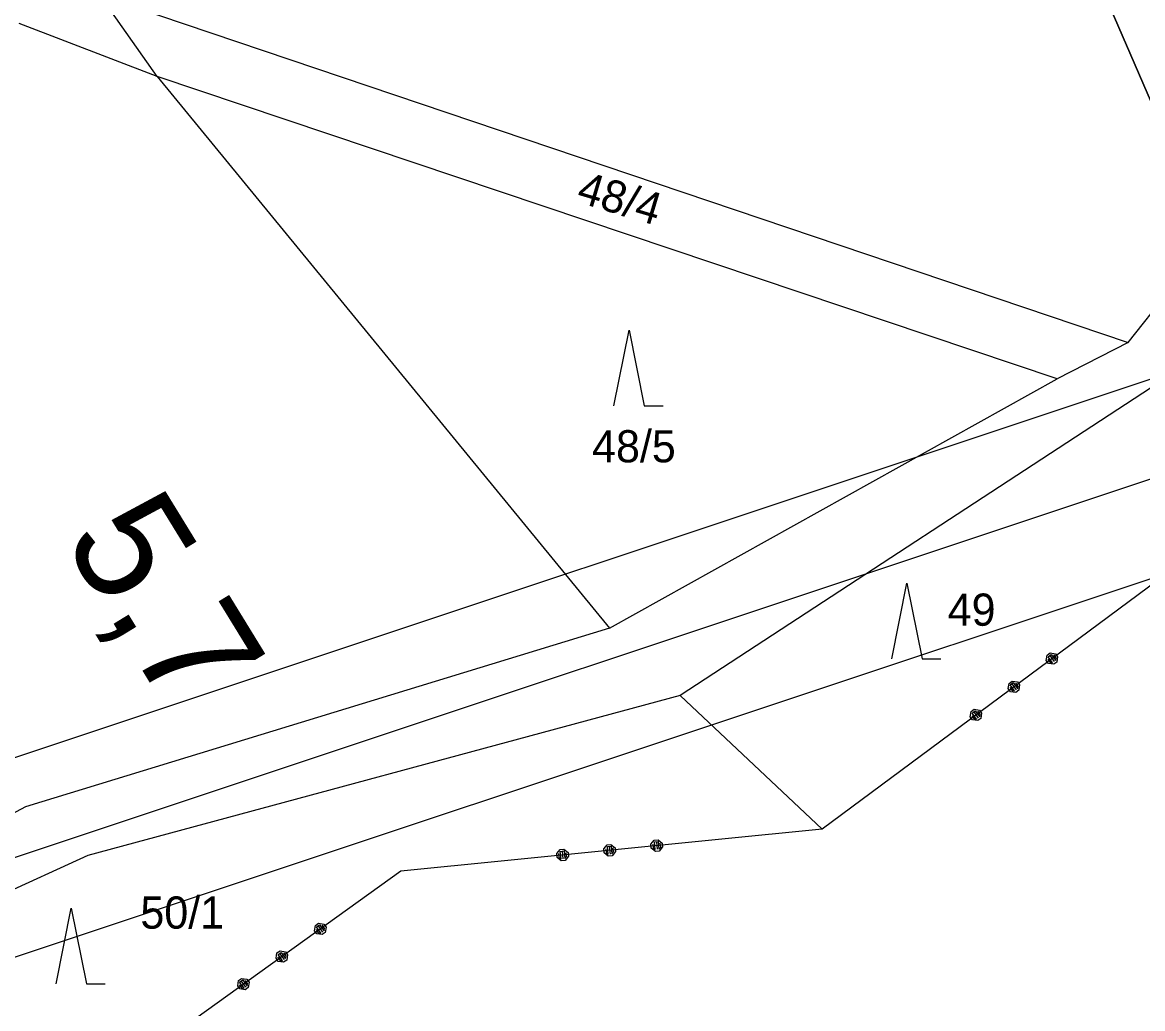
# Model space of a CAD drawing. Extents: x -866656 to -858817, y -1041816 to -1038653.
# Drawn here: x -864644.2 to -864585, y -1041325.9 to -1041273.8 of the extents above; entities that cross this region are included whole.
import ezdxf

# ---------------------------------------------------------------- set-up
doc = ezdxf.new("R2010")
doc.units = 0
for name, color, linetype in [('tisk ramy', 7, 'Continuous'), ('Vrstva 1', 7, 'Continuous'), ('Vrstva 3', 7, 'Continuous'), ('Vrstva 7', 7, 'Continuous')]:
    doc.layers.add(name, color=color, linetype=linetype)

msp = doc.modelspace()

# ---------------------------------------------------------------- linework, layer by layer
at = {"layer": 'tisk ramy'}
for points in [[(-865211.136, -1040527.276), (-864800.251, -1041477.223), (-864546.014, -1041367.257), (-864956.899, -1040417.31)], [(-864956.899, -1040417.31), (-864546.014, -1041367.257), (-864800.251, -1041477.223), (-865211.136, -1040527.276)], [(-864678.843, -1041637.084), (-863881.875, -1041371.706), (-863975.703, -1041089.927), (-864772.671, -1041355.305)], [(-863888.199, -1041368.542), (-864675.679, -1041630.76), (-864766.347, -1041358.469), (-863978.867, -1041096.25)], [(-864672.518, -1041624.443), (-864089.016, -1041430.146), (-864176.529, -1041167.333), (-864760.03, -1041361.63)]]:
    msp.add_lwpolyline(points, close=True, dxfattribs=at)
at = {"layer": 'Vrstva 1'}
for p, q in [((-864640.13, -1041272.41), (-864585.8, -1041290.74)), ((-864637.12, -1041276.7), (-864640.13, -1041272.41)), ((-864585.8, -1041290.74), (-864572.38, -1041273.79)), ((-864637.12, -1041276.7), (-864644.41, -1041273.89)), ((-864589.56, -1041292.67), (-864637.12, -1041276.7)), ((-864637.12, -1041276.7), (-864613.21, -1041305.83)), ((-864612.98, -1041294.1), (-864612.18, -1041290.1)), ((-864612.18, -1041290.1), (-864611.38, -1041294.1)), ((-864580.81, -1041290.66), (-864609.48, -1041309.4)), ((-864585.8, -1041290.74), (-864589.56, -1041292.67)), ((-864613.21, -1041305.83), (-864589.56, -1041292.67)), ((-864611.38, -1041294.1), (-864610.38, -1041294.1)), ((-864598.3, -1041307.46), (-864597.5, -1041303.46)), ((-864597.5, -1041303.46), (-864596.7, -1041307.46)), ((-864613.21, -1041305.83), (-864644.07, -1041315.28)), ((-864596.7, -1041307.46), (-864595.7, -1041307.46)), ((-864609.48, -1041309.4), (-864640.78, -1041317.84)), ((-864609.48, -1041309.4), (-864601.98, -1041316.45)), ((-864644.07, -1041315.28), (-864653.43, -1041320.27)), ((-864640.78, -1041317.84), (-864652.13, -1041323.03)), ((-864642.46, -1041324.62), (-864641.66, -1041320.62)), ((-864641.66, -1041320.62), (-864640.86, -1041324.62)), ((-864640.86, -1041324.62), (-864639.86, -1041324.62))]:
    msp.add_line(p, q, dxfattribs=at)
at = {"layer": 'Vrstva 3'}
for p, q in [((-864581.55, -1041301.3), (-864601.98, -1041316.45)), ((-864581.55, -1041301.3), (-864601.98, -1041316.45)), ((-864590.137, -1041307.543), (-864590.096, -1041307.264)), ((-864590.137, -1041307.543), (-864590.096, -1041307.264)), ((-864590.018, -1041307.704), (-864590.137, -1041307.543)), ((-864590.018, -1041307.704), (-864590.137, -1041307.543)), ((-864590.096, -1041307.264), (-864589.935, -1041307.144)), ((-864590.096, -1041307.264), (-864589.935, -1041307.144)), ((-864590.057, -1041307.484), (-864589.938, -1041307.644)), ((-864590.057, -1041307.484), (-864589.938, -1041307.644)), ((-864590.036, -1041307.344), (-864589.876, -1041307.225)), ((-864590.036, -1041307.344), (-864589.876, -1041307.225)), ((-864589.798, -1041307.665), (-864590.036, -1041307.344)), ((-864589.798, -1041307.665), (-864590.036, -1041307.344)), ((-864589.956, -1041307.284), (-864589.718, -1041307.606)), ((-864589.956, -1041307.284), (-864589.718, -1041307.606)), ((-864589.935, -1041307.144), (-864589.655, -1041307.186)), ((-864589.935, -1041307.144), (-864589.655, -1041307.186)), ((-864589.876, -1041307.225), (-864589.637, -1041307.546)), ((-864589.876, -1041307.225), (-864589.637, -1041307.546)), ((-864589.617, -1041307.406), (-864589.736, -1041307.245)), ((-864589.617, -1041307.406), (-864589.736, -1041307.245)), ((-864589.655, -1041307.186), (-864589.536, -1041307.347)), ((-864589.655, -1041307.186), (-864589.536, -1041307.347)), ((-864589.637, -1041307.546), (-864589.617, -1041307.406)), ((-864589.637, -1041307.546), (-864589.617, -1041307.406)), ((-864589.536, -1041307.347), (-864589.578, -1041307.626)), ((-864589.536, -1041307.347), (-864589.578, -1041307.626)), ((-864589.738, -1041307.745), (-864590.018, -1041307.704)), ((-864589.738, -1041307.745), (-864590.018, -1041307.704)), ((-864589.938, -1041307.644), (-864589.798, -1041307.665)), ((-864589.938, -1041307.644), (-864589.798, -1041307.665)), ((-864589.578, -1041307.626), (-864589.738, -1041307.745)), ((-864589.578, -1041307.626), (-864589.738, -1041307.745)), ((-864592.145, -1041309.032), (-864592.104, -1041308.753)), ((-864592.145, -1041309.032), (-864592.104, -1041308.753)), ((-864592.104, -1041308.753), (-864591.943, -1041308.634)), ((-864592.104, -1041308.753), (-864591.943, -1041308.634)), ((-864592.044, -1041308.833), (-864591.884, -1041308.714)), ((-864592.044, -1041308.833), (-864591.884, -1041308.714)), ((-864591.964, -1041308.773), (-864591.726, -1041309.095)), ((-864591.964, -1041308.773), (-864591.726, -1041309.095)), ((-864591.943, -1041308.634), (-864591.663, -1041308.675)), ((-864591.943, -1041308.634), (-864591.663, -1041308.675)), ((-864591.884, -1041308.714), (-864591.645, -1041309.035)), ((-864591.884, -1041308.714), (-864591.645, -1041309.035)), ((-864591.625, -1041308.895), (-864591.744, -1041308.735)), ((-864591.625, -1041308.895), (-864591.744, -1041308.735)), ((-864591.663, -1041308.675), (-864591.544, -1041308.836)), ((-864591.663, -1041308.675), (-864591.544, -1041308.836)), ((-864592.026, -1041309.193), (-864592.145, -1041309.032)), ((-864592.026, -1041309.193), (-864592.145, -1041309.032)), ((-864592.065, -1041308.973), (-864591.946, -1041309.134)), ((-864592.065, -1041308.973), (-864591.946, -1041309.134)), ((-864591.806, -1041309.154), (-864592.044, -1041308.833)), ((-864591.806, -1041309.154), (-864592.044, -1041308.833)), ((-864591.746, -1041309.235), (-864592.026, -1041309.193)), ((-864591.746, -1041309.235), (-864592.026, -1041309.193)), ((-864591.946, -1041309.134), (-864591.806, -1041309.154)), ((-864591.946, -1041309.134), (-864591.806, -1041309.154)), ((-864591.586, -1041309.115), (-864591.746, -1041309.235)), ((-864591.586, -1041309.115), (-864591.746, -1041309.235)), ((-864591.645, -1041309.035), (-864591.625, -1041308.895)), ((-864591.645, -1041309.035), (-864591.625, -1041308.895)), ((-864591.544, -1041308.836), (-864591.586, -1041309.115)), ((-864591.544, -1041308.836), (-864591.586, -1041309.115)), ((-864594.153, -1041310.522), (-864594.112, -1041310.242)), ((-864594.153, -1041310.522), (-864594.112, -1041310.242)), ((-864594.034, -1041310.682), (-864594.153, -1041310.522)), ((-864594.034, -1041310.682), (-864594.153, -1041310.522)), ((-864594.112, -1041310.242), (-864593.951, -1041310.123)), ((-864594.112, -1041310.242), (-864593.951, -1041310.123)), ((-864594.073, -1041310.462), (-864593.954, -1041310.623)), ((-864594.073, -1041310.462), (-864593.954, -1041310.623)), ((-864594.052, -1041310.322), (-864593.892, -1041310.203)), ((-864594.052, -1041310.322), (-864593.892, -1041310.203)), ((-864593.814, -1041310.643), (-864594.052, -1041310.322)), ((-864593.814, -1041310.643), (-864594.052, -1041310.322)), ((-864593.972, -1041310.263), (-864593.734, -1041310.584)), ((-864593.972, -1041310.263), (-864593.734, -1041310.584)), ((-864593.951, -1041310.123), (-864593.672, -1041310.164)), ((-864593.951, -1041310.123), (-864593.672, -1041310.164)), ((-864593.892, -1041310.203), (-864593.653, -1041310.524)), ((-864593.892, -1041310.203), (-864593.653, -1041310.524)), ((-864593.633, -1041310.384), (-864593.752, -1041310.224)), ((-864593.633, -1041310.384), (-864593.752, -1041310.224)), ((-864593.672, -1041310.164), (-864593.552, -1041310.325)), ((-864593.672, -1041310.164), (-864593.552, -1041310.325)), ((-864593.653, -1041310.524), (-864593.633, -1041310.384)), ((-864593.653, -1041310.524), (-864593.633, -1041310.384)), ((-864593.552, -1041310.325), (-864593.594, -1041310.605)), ((-864593.552, -1041310.325), (-864593.594, -1041310.605)), ((-864593.755, -1041310.724), (-864594.034, -1041310.682)), ((-864593.755, -1041310.724), (-864594.034, -1041310.682)), ((-864593.954, -1041310.623), (-864593.814, -1041310.643)), ((-864593.954, -1041310.623), (-864593.814, -1041310.643)), ((-864593.594, -1041310.605), (-864593.755, -1041310.724)), ((-864593.594, -1041310.605), (-864593.755, -1041310.724)), ((-864601.98, -1041316.45), (-864624.24, -1041318.67)), ((-864601.98, -1041316.45), (-864624.24, -1041318.67)), ((-864611.03, -1041317.252), (-864610.851, -1041317.033)), ((-864611.03, -1041317.252), (-864610.851, -1041317.033)), ((-864610.851, -1041317.033), (-864610.652, -1041317.013)), ((-864610.851, -1041317.033), (-864610.652, -1041317.013)), ((-864610.652, -1041317.013), (-864610.433, -1041317.192)), ((-864610.652, -1041317.013), (-864610.433, -1041317.192)), ((-864616.005, -1041317.748), (-864615.826, -1041317.529)), ((-864616.005, -1041317.748), (-864615.826, -1041317.529)), ((-864615.826, -1041317.529), (-864615.627, -1041317.509)), ((-864615.826, -1041317.529), (-864615.627, -1041317.509)), ((-864615.816, -1041317.628), (-864615.617, -1041317.609)), ((-864615.816, -1041317.628), (-864615.617, -1041317.609)), ((-864615.776, -1041318.026), (-864615.816, -1041317.628)), ((-864615.776, -1041318.026), (-864615.816, -1041317.628)), ((-864615.717, -1041317.619), (-864615.677, -1041318.017)), ((-864615.717, -1041317.619), (-864615.677, -1041318.017)), ((-864615.627, -1041317.509), (-864615.408, -1041317.688)), ((-864615.627, -1041317.509), (-864615.408, -1041317.688)), ((-864615.617, -1041317.609), (-864615.577, -1041318.007)), ((-864615.617, -1041317.609), (-864615.577, -1041318.007)), ((-864613.517, -1041317.5), (-864613.338, -1041317.281)), ((-864613.517, -1041317.5), (-864613.338, -1041317.281)), ((-864613.498, -1041317.699), (-864613.517, -1041317.5)), ((-864613.498, -1041317.699), (-864613.517, -1041317.5)), ((-864613.418, -1041317.49), (-864613.398, -1041317.689)), ((-864613.418, -1041317.49), (-864613.398, -1041317.689)), ((-864613.338, -1041317.281), (-864613.139, -1041317.261)), ((-864613.338, -1041317.281), (-864613.139, -1041317.261)), ((-864613.328, -1041317.38), (-864613.129, -1041317.36)), ((-864613.328, -1041317.38), (-864613.129, -1041317.36)), ((-864613.289, -1041317.778), (-864613.328, -1041317.38)), ((-864613.289, -1041317.778), (-864613.328, -1041317.38)), ((-864613.229, -1041317.37), (-864613.189, -1041317.768)), ((-864613.229, -1041317.37), (-864613.189, -1041317.768)), ((-864613.139, -1041317.261), (-864612.92, -1041317.44)), ((-864613.139, -1041317.261), (-864612.92, -1041317.44)), ((-864613.129, -1041317.36), (-864613.09, -1041317.759)), ((-864613.129, -1041317.36), (-864613.09, -1041317.759)), ((-864613.09, -1041317.759), (-864613, -1041317.649)), ((-864613.09, -1041317.759), (-864613, -1041317.649)), ((-864612.901, -1041317.639), (-864613.08, -1041317.858)), ((-864612.901, -1041317.639), (-864613.08, -1041317.858)), ((-864613, -1041317.649), (-864613.02, -1041317.45)), ((-864613, -1041317.649), (-864613.02, -1041317.45)), ((-864612.92, -1041317.44), (-864612.901, -1041317.639)), ((-864612.92, -1041317.44), (-864612.901, -1041317.639)), ((-864611.01, -1041317.451), (-864611.03, -1041317.252)), ((-864611.01, -1041317.451), (-864611.03, -1041317.252)), ((-864610.791, -1041317.63), (-864611.01, -1041317.451)), ((-864610.791, -1041317.63), (-864611.01, -1041317.451)), ((-864610.93, -1041317.242), (-864610.91, -1041317.441)), ((-864610.93, -1041317.242), (-864610.91, -1041317.441)), ((-864610.91, -1041317.441), (-864610.801, -1041317.53)), ((-864610.91, -1041317.441), (-864610.801, -1041317.53)), ((-864610.841, -1041317.132), (-864610.642, -1041317.112)), ((-864610.841, -1041317.132), (-864610.642, -1041317.112)), ((-864610.801, -1041317.53), (-864610.841, -1041317.132)), ((-864610.801, -1041317.53), (-864610.841, -1041317.132)), ((-864610.592, -1041317.61), (-864610.791, -1041317.63)), ((-864610.592, -1041317.61), (-864610.791, -1041317.63)), ((-864610.741, -1041317.122), (-864610.702, -1041317.52)), ((-864610.741, -1041317.122), (-864610.702, -1041317.52)), ((-864610.642, -1041317.112), (-864610.602, -1041317.51)), ((-864610.642, -1041317.112), (-864610.602, -1041317.51)), ((-864610.602, -1041317.51), (-864610.512, -1041317.401)), ((-864610.602, -1041317.51), (-864610.512, -1041317.401)), ((-864610.413, -1041317.391), (-864610.592, -1041317.61)), ((-864610.413, -1041317.391), (-864610.592, -1041317.61)), ((-864610.512, -1041317.401), (-864610.532, -1041317.202)), ((-864610.512, -1041317.401), (-864610.532, -1041317.202)), ((-864610.433, -1041317.192), (-864610.413, -1041317.391)), ((-864610.433, -1041317.192), (-864610.413, -1041317.391)), ((-864615.985, -1041317.947), (-864616.005, -1041317.748)), ((-864615.985, -1041317.947), (-864616.005, -1041317.748)), ((-864615.766, -1041318.126), (-864615.985, -1041317.947)), ((-864615.766, -1041318.126), (-864615.985, -1041317.947)), ((-864615.906, -1041317.738), (-864615.886, -1041317.937)), ((-864615.906, -1041317.738), (-864615.886, -1041317.937)), ((-864615.886, -1041317.937), (-864615.776, -1041318.026)), ((-864615.886, -1041317.937), (-864615.776, -1041318.026)), ((-864615.567, -1041318.106), (-864615.766, -1041318.126)), ((-864615.567, -1041318.106), (-864615.766, -1041318.126)), ((-864615.577, -1041318.007), (-864615.488, -1041317.897)), ((-864615.577, -1041318.007), (-864615.488, -1041317.897)), ((-864615.388, -1041317.887), (-864615.567, -1041318.106)), ((-864615.388, -1041317.887), (-864615.567, -1041318.106)), ((-864615.488, -1041317.897), (-864615.508, -1041317.698)), ((-864615.488, -1041317.897), (-864615.508, -1041317.698)), ((-864615.408, -1041317.688), (-864615.388, -1041317.887)), ((-864615.408, -1041317.688), (-864615.388, -1041317.887)), ((-864613.279, -1041317.878), (-864613.498, -1041317.699)), ((-864613.279, -1041317.878), (-864613.498, -1041317.699)), ((-864613.398, -1041317.689), (-864613.289, -1041317.778)), ((-864613.398, -1041317.689), (-864613.289, -1041317.778)), ((-864613.08, -1041317.858), (-864613.279, -1041317.878)), ((-864613.08, -1041317.858), (-864613.279, -1041317.878)), ((-864624.24, -1041318.67), (-864636.66, -1041327.58)), ((-864624.24, -1041318.67), (-864636.66, -1041327.58)), ((-864628.801, -1041321.819), (-864628.756, -1041321.54)), ((-864628.801, -1041321.819), (-864628.756, -1041321.54)), ((-864628.685, -1041321.982), (-864628.801, -1041321.819)), ((-864628.685, -1041321.982), (-864628.801, -1041321.819)), ((-864628.756, -1041321.54), (-864628.593, -1041321.423)), ((-864628.756, -1041321.54), (-864628.593, -1041321.423)), ((-864628.72, -1041321.761), (-864628.604, -1041321.923)), ((-864628.72, -1041321.761), (-864628.604, -1041321.923)), ((-864628.697, -1041321.621), (-864628.535, -1041321.505)), ((-864628.697, -1041321.621), (-864628.535, -1041321.505)), ((-864628.464, -1041321.946), (-864628.697, -1041321.621)), ((-864628.464, -1041321.946), (-864628.697, -1041321.621)), ((-864628.616, -1041321.563), (-864628.383, -1041321.888)), ((-864628.616, -1041321.563), (-864628.383, -1041321.888)), ((-864628.593, -1041321.423), (-864628.314, -1041321.469)), ((-864628.593, -1041321.423), (-864628.314, -1041321.469)), ((-864628.535, -1041321.505), (-864628.302, -1041321.83)), ((-864628.535, -1041321.505), (-864628.302, -1041321.83)), ((-864628.279, -1041321.69), (-864628.395, -1041321.528)), ((-864628.279, -1041321.69), (-864628.395, -1041321.528)), ((-864628.314, -1041321.469), (-864628.197, -1041321.632)), ((-864628.314, -1041321.469), (-864628.197, -1041321.632)), ((-864628.302, -1041321.83), (-864628.279, -1041321.69)), ((-864628.302, -1041321.83), (-864628.279, -1041321.69)), ((-864628.197, -1041321.632), (-864628.243, -1041321.911)), ((-864628.197, -1041321.632), (-864628.243, -1041321.911)), ((-864628.406, -1041322.028), (-864628.685, -1041321.982)), ((-864628.406, -1041322.028), (-864628.685, -1041321.982)), ((-864628.604, -1041321.923), (-864628.464, -1041321.946)), ((-864628.604, -1041321.923), (-864628.464, -1041321.946)), ((-864628.243, -1041321.911), (-864628.406, -1041322.028)), ((-864628.243, -1041321.911), (-864628.406, -1041322.028)), ((-864630.833, -1041323.276), (-864630.787, -1041322.997)), ((-864630.833, -1041323.276), (-864630.787, -1041322.997)), ((-864630.787, -1041322.997), (-864630.624, -1041322.881)), ((-864630.787, -1041322.997), (-864630.624, -1041322.881)), ((-864630.729, -1041323.079), (-864630.566, -1041322.962)), ((-864630.729, -1041323.079), (-864630.566, -1041322.962)), ((-864630.624, -1041322.881), (-864630.345, -1041322.927)), ((-864630.624, -1041322.881), (-864630.345, -1041322.927)), ((-864630.566, -1041322.962), (-864630.333, -1041323.287)), ((-864630.566, -1041322.962), (-864630.333, -1041323.287)), ((-864630.31, -1041323.147), (-864630.427, -1041322.985)), ((-864630.31, -1041323.147), (-864630.427, -1041322.985)), ((-864630.345, -1041322.927), (-864630.229, -1041323.089)), ((-864630.345, -1041322.927), (-864630.229, -1041323.089)), ((-864630.716, -1041323.439), (-864630.833, -1041323.276)), ((-864630.716, -1041323.439), (-864630.833, -1041323.276)), ((-864630.752, -1041323.218), (-864630.635, -1041323.381)), ((-864630.752, -1041323.218), (-864630.635, -1041323.381)), ((-864630.495, -1041323.404), (-864630.729, -1041323.079)), ((-864630.495, -1041323.404), (-864630.729, -1041323.079)), ((-864630.437, -1041323.485), (-864630.716, -1041323.439)), ((-864630.437, -1041323.485), (-864630.716, -1041323.439)), ((-864630.647, -1041323.02), (-864630.414, -1041323.345)), ((-864630.647, -1041323.02), (-864630.414, -1041323.345)), ((-864630.635, -1041323.381), (-864630.495, -1041323.404)), ((-864630.635, -1041323.381), (-864630.495, -1041323.404)), ((-864630.275, -1041323.368), (-864630.437, -1041323.485)), ((-864630.275, -1041323.368), (-864630.437, -1041323.485)), ((-864630.333, -1041323.287), (-864630.31, -1041323.147)), ((-864630.333, -1041323.287), (-864630.31, -1041323.147)), ((-864630.229, -1041323.089), (-864630.275, -1041323.368)), ((-864630.229, -1041323.089), (-864630.275, -1041323.368)), ((-864632.864, -1041324.734), (-864632.818, -1041324.455)), ((-864632.864, -1041324.734), (-864632.818, -1041324.455)), ((-864632.748, -1041324.896), (-864632.864, -1041324.734)), ((-864632.748, -1041324.896), (-864632.864, -1041324.734)), ((-864632.818, -1041324.455), (-864632.656, -1041324.338)), ((-864632.818, -1041324.455), (-864632.656, -1041324.338)), ((-864632.783, -1041324.675), (-864632.666, -1041324.838)), ((-864632.783, -1041324.675), (-864632.666, -1041324.838)), ((-864632.76, -1041324.536), (-864632.597, -1041324.419)), ((-864632.76, -1041324.536), (-864632.597, -1041324.419)), ((-864632.527, -1041324.861), (-864632.76, -1041324.536)), ((-864632.527, -1041324.861), (-864632.76, -1041324.536)), ((-864632.679, -1041324.478), (-864632.446, -1041324.803)), ((-864632.679, -1041324.478), (-864632.446, -1041324.803)), ((-864632.656, -1041324.338), (-864632.377, -1041324.384)), ((-864632.656, -1041324.338), (-864632.377, -1041324.384)), ((-864632.597, -1041324.419), (-864632.364, -1041324.744)), ((-864632.597, -1041324.419), (-864632.364, -1041324.744)), ((-864632.341, -1041324.605), (-864632.458, -1041324.442)), ((-864632.341, -1041324.605), (-864632.458, -1041324.442)), ((-864632.377, -1041324.384), (-864632.26, -1041324.546)), ((-864632.377, -1041324.384), (-864632.26, -1041324.546)), ((-864632.364, -1041324.744), (-864632.341, -1041324.605)), ((-864632.364, -1041324.744), (-864632.341, -1041324.605)), ((-864632.26, -1041324.546), (-864632.306, -1041324.826)), ((-864632.26, -1041324.546), (-864632.306, -1041324.826)), ((-864632.468, -1041324.942), (-864632.748, -1041324.896)), ((-864632.468, -1041324.942), (-864632.748, -1041324.896)), ((-864632.666, -1041324.838), (-864632.527, -1041324.861)), ((-864632.666, -1041324.838), (-864632.527, -1041324.861)), ((-864632.306, -1041324.826), (-864632.468, -1041324.942)), ((-864632.306, -1041324.826), (-864632.468, -1041324.942))]:
    msp.add_line(p, q, dxfattribs=at)

# ---------------------------------------------------------------- texts
at = {"layer": 'Vrstva 1'}
msp.add_text('48/4', height=1.7, rotation=343.33596, dxfattribs=at).set_placement((-864615.025, -1041283.304))
for s, p in [('48/5', (-864614.138, -1041297.08)), ('49', (-864595.344, -1041305.71)), ('50/1', (-864638.005, -1041321.71))]:
    msp.add_text(s, height=1.7, dxfattribs=at).set_placement(p)
at = {"layer": 'Vrstva 7'}
msp.add_text('5,7', height=6, rotation=301.55547, dxfattribs=at).set_placement((-864642.146, -1041301.169))

doc.saveas('drawing.dxf')
